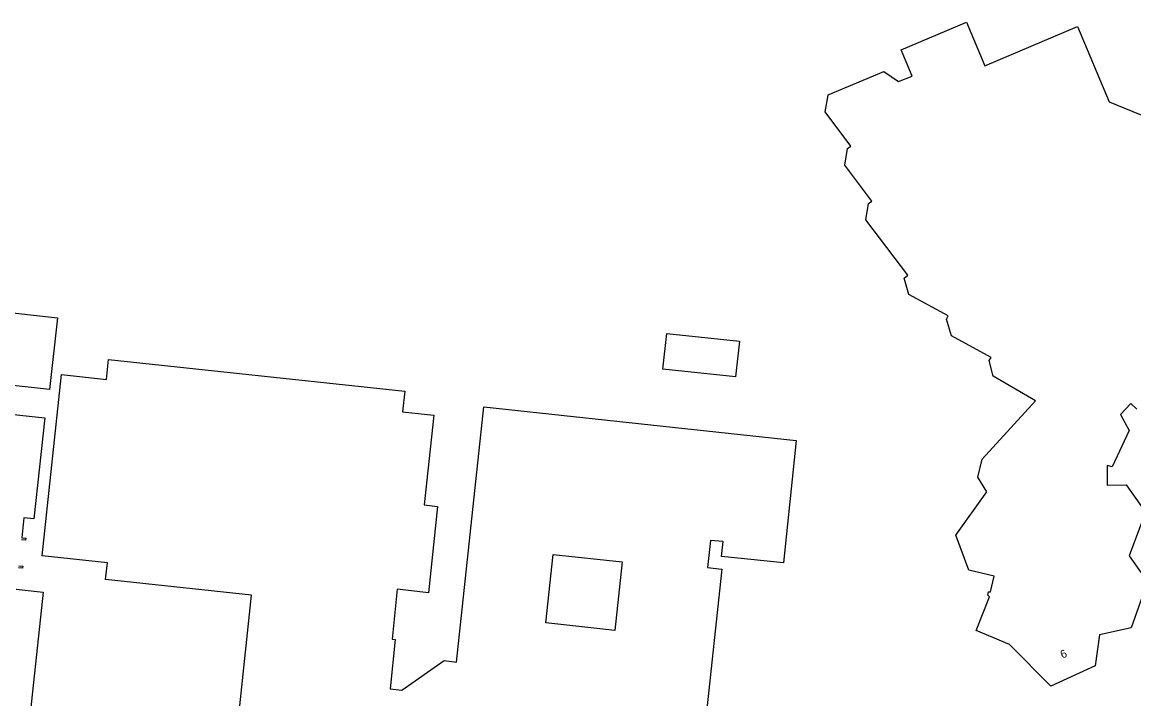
# Model space of a CAD drawing. Extents: x 162186 to 163152, y 385513 to 386513.
# Drawn here: x 162826.3 to 162965.2, y 386294.4 to 386379 of the extents above; entities that cross this region are included whole.
import ezdxf

# ---------------------------------------------------------------- set-up
doc = ezdxf.new("R2010")
doc.units = 0
doc.layers.add('IMGEO_Pand', color=7, linetype='Continuous')
doc.layers.add('IMGEO_Pand_nummerreeks', color=7, linetype='Continuous')

msp = doc.modelspace()

# ---------------------------------------------------------------- linework, layer by layer
at = {"layer": 'IMGEO_Pand'}
for points in [[(162949.71, 386301.23), (162945.56, 386302.98), (162947.23, 386307.17), (162947.01, 386307.4), (162947.11, 386307.82), (162947.32, 386307.81), (162947.78, 386309.74), (162944.65, 386310.49), (162942.99, 386314.89), (162946.87, 386320.31), (162945.76, 386322.15), (162946.3, 386324.37), (162952.98, 386331.68), (162947.69, 386334.77), (162947.19, 386336.7), (162947.41, 386337.1), (162942.46, 386339.8), (162941.86, 386341.87), (162942.04, 386342.31), (162937.14, 386344.94), (162936.54, 386346.98), (162936.99, 386347.39), (162931.77, 386354.27), (162932.11, 386356.34), (162932.49, 386356.64), (162929.14, 386361.11), (162929.48, 386363.19), (162929.87, 386363.48), (162926.67, 386367.78), (162927.04, 386369.85), (162927.07, 386369.89), (162934.02, 386372.81), (162935.85, 386371.59), (162937.56, 386372.24), (162936.17, 386375.54), (162944.36, 386378.98), (162946.62, 386373.55), (162958.2, 386378.44), (162962.19, 386369.04), (162978.08, 386362.55)], [(162829.74, 386333.07), (162805.87, 386335.72), (162806.82, 386344.7), (162830.73, 386342.04), (162829.74, 386333.07)], [(162906.4, 386335.64), (162906.88, 386340.1), (162915.97, 386339.13), (162915.49, 386334.67), (162906.4, 386335.64)], [(162853.44, 386292.77), (162855, 386307.38), (162836.76, 386309.33), (162836.98, 386311.44), (162828.84, 386312.31), (162831.26, 386334.95), (162836.86, 386334.35), (162837.12, 386336.83), (162874.14, 386332.87), (162873.86, 386330.28), (162877.76, 386329.87), (162876.56, 386318.66), (162878.25, 386318.48), (162877.1, 386307.68), (162873.21, 386308.12), (162872.55, 386301.9), (162872.96, 386301.86), (162872.3, 386295.68), (162873.78, 386295.53), (162879.06, 386299.2), (162880.61, 386299.03), (162884.02, 386330.91), (162923.07, 386326.73)], [(162807.64, 386331.84), (162829.14, 386329.54), (162827.79, 386316.91)], [(162965.63, 386330.63), (162964.89, 386331.32), (162963.6, 386329.95), (162964.65, 386327.96), (162962.53, 386323.42), (162961.94, 386323.6), (162961.91, 386321.12), (162964.29, 386321.16), (162966.72, 386317.74), (162964.65, 386312.29), (162966.97, 386309.04), (162964.91, 386303.32), (162960.98, 386302.41), (162960.4, 386298.54), (162954.88, 386296), (162949.71, 386301.23)], [(162923.07, 386326.73), (162921.46, 386311.42), (162913.74, 386312.21), (162913.92, 386314.08), (162912.35, 386314.2), (162911.99, 386310.84), (162913.77, 386310.65), (162910.37, 386278.87)], [(162827.79, 386316.91), (162826.55, 386317.05), (162826.28, 386314.57), (162826.78, 386314.52), (162826.75, 386314.26), (162826.25, 386314.31)], [(162900.41, 386302.99), (162891.75, 386303.91), (162892.67, 386312.48), (162901.33, 386311.55), (162900.41, 386302.99)], [(162825.91, 386311.06), (162826.4, 386311.01), (162826.38, 386310.75), (162825.88, 386310.8)], [(162825.59, 386308.13), (162828.95, 386307.77), (162824.74, 386268.5), (162828.43, 386268.1), (162826.78, 386252.68), (162831.82, 386252.14), (162834.44, 386256.13), (162834.71, 386255.95), (162834.38, 386255.45), (162842.99, 386250), (162843.69, 386249.56), (162843.74, 386250), (162843.83, 386250.9), (162848.56, 386250.38), (162848.51, 386250), (162846.42, 386230.88), (162845.87, 386225.91), (162841.59, 386226.37), (162841.33, 386223.97), (162841.89, 386223.9), (162841.86, 386223.59), (162838.57, 386223.95)]]:
    msp.add_lwpolyline(points, dxfattribs=at)

# ---------------------------------------------------------------- texts
at = {"layer": 'IMGEO_Pand_nummerreeks'}
msp.add_text('6', height=1, rotation=24.7403, dxfattribs=at).set_placement((162956.34, 386299.44))

doc.saveas('drawing.dxf')
